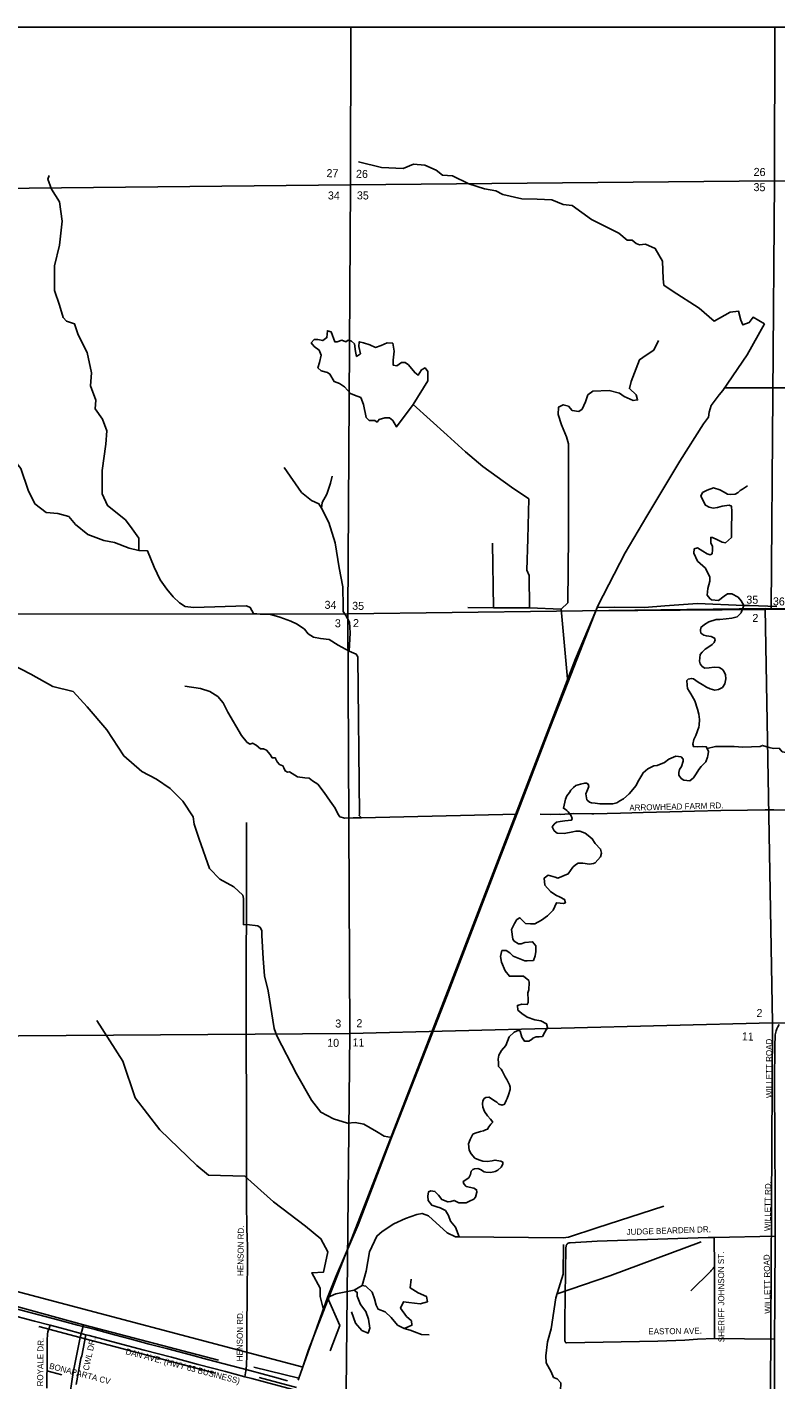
# Model space of a CAD drawing. Extents: x 1670563 to 1761545, y 515755 to 578944.
# Drawn here: x 1679266 to 1688618, y 555467 to 572370 of the extents above; entities that cross this region are included whole.
import ezdxf

# ---------------------------------------------------------------- set-up
doc = ezdxf.new("R2010")
doc.units = 0
for name, color, linetype in [('4_TwnRge', 7, 'Continuous'), ('5_sectionlines', 7, 'Continuous'), ('62_text', 7, 'Continuous'), ('LIMITS', 7, 'Continuous'), ('RR Tracks', 7, 'Continuous'), ('SHP_LINE', 7, 'Continuous'), ('STREETCL', 7, 'Continuous'), ('STRNAMES', 7, 'Continuous')]:
    doc.layers.add(name, color=color, linetype=linetype)

# ---------------------------------------------------------------- blocks, each defined once
blk = doc.blocks.new('CITY_LIMITS02')
at = {"layer": 'LIMITS'}
for p, q in [((1686370, 565075), (1691376, 565115)), ((1678256, 556805), (1682696, 555629))]:
    blk.add_line(p, q, dxfattribs=at)
for points in [[(1686116, 564476), (1686370, 565075)], [(1684544, 560394), (1686116, 564476)], [(1682780, 555843), (1684544, 560394)], [(1682707, 555619), (1682780, 555843)]]:
    blk.add_lwpolyline(points, dxfattribs=at)
blk = doc.blocks.new('RR TRACKS02')
at = {"layer": 'RR Tracks'}
for p, q in [((1679413, 556282), (1679131, 556357)), ((1679651, 556218), (1679413, 556282)), ((1679896, 556153), (1679651, 556218)), ((1680117, 556096), (1679896, 556153)), ((1680359, 556031), (1680117, 556096)), ((1680548, 555981), (1680359, 556031)), ((1680789, 555916), (1680548, 555981)), ((1681023, 555854), (1680789, 555916)), ((1681306, 555779), (1681023, 555854)), ((1681518, 555724), (1681306, 555779)), ((1681823, 555643), (1681518, 555724)), ((1682046, 555584), (1681823, 555643)), ((1682358, 555500), (1682046, 555584)), ((1682520, 555456), (1682358, 555500))]:
    blk.add_line(p, q, dxfattribs=at)
blk = doc.blocks.new('BORDER02')
blk.add_lwpolyline([(1670684, 515755), (1761545, 515755), (1761545, 572369), (1670684, 572369)], close=True)

msp = doc.modelspace()

# ---------------------------------------------------------------- linework, layer by layer
at = {"layer": '4_TwnRge'}
for points in [[(1720455, 565306), (1715208, 565228), (1715093, 565233), (1710002, 565251), (1709850, 565251), (1704697, 565228), (1704511, 565221), (1699398, 565205), (1699224, 565203), (1693901, 565155), (1688559, 565100), (1688484, 565105), (1683270, 565037)], [(1683270, 565037), (1678011, 565036), (1672695, 564986), (1670563, 564975)]]:
    msp.add_lwpolyline(points, dxfattribs=at)
at = {"layer": '5_sectionlines'}
for points in [[(1683311, 572370), (1683305, 570400), (1683270, 565037)], [(1688559, 565100), (1688598, 570447), (1688604, 572370)], [(1683305, 570400), (1678086, 570343), (1672711, 570312), (1670563, 570295)], [(1683305, 570400), (1688598, 570447), (1693907, 570442)], [(1688516, 551463), (1688545, 554558), (1688575, 559929), (1688484, 565105)], [(1683270, 565037), (1683297, 559794), (1683244, 554514), (1683202, 549227)], [(1677978, 559757), (1683297, 559794), (1688575, 559929), (1693868, 559919), (1699198, 559938), (1704505, 559991), (1709805, 559985), (1715121, 559944), (1715087, 558665)]]:
    msp.add_lwpolyline(points, dxfattribs=at)
at = {"layer": 'SHP_LINE'}
for points in [[(1683405, 570687), (1683692, 570616), (1683964, 570601), (1684092, 570659), (1684235, 570644), (1684374, 570582), (1684455, 570520), (1684579, 570511), (1684784, 570411), (1684980, 570349), (1685118, 570325), (1685209, 570277), (1685443, 570225), (1685638, 570220), (1685819, 570210), (1685961, 570155), (1686075, 570141), (1686314, 569964), (1686657, 569797), (1686762, 569707), (1686824, 569707), (1686872, 569664), (1686915, 569650), (1686987, 569659), (1687111, 569602), (1687201, 569445), (1687211, 569225), (1687220, 569144), (1687321, 569073), (1687659, 568858), (1687845, 568696), (1688046, 568806), (1688151, 568820), (1688179, 568706), (1688203, 568649), (1688284, 568677), (1688332, 568744), (1688475, 568663)], [(1679541, 570515), (1679526, 570469), (1679572, 570346), (1679672, 570185), (1679703, 569946), (1679672, 569647), (1679610, 569385), (1679610, 569078), (1679672, 568894), (1679718, 568740), (1679757, 568694), (1679857, 568663), (1679903, 568525), (1680018, 568302), (1680072, 568048), (1680057, 567887), (1680126, 567710), (1680118, 567602), (1680210, 567472), (1680264, 567326), (1680249, 567157), (1680203, 566830), (1680203, 566538), (1680272, 566392), (1680495, 566215), (1680580, 566100), (1680664, 565984), (1680664, 565831)], [(1686386, 565119), (1686394, 565140), (1686736, 565800), (1687004, 566259), (1687416, 566948), (1687714, 567411), (1687777, 567498), (1687782, 567558), (1687811, 567640), (1687907, 567776), (1687953, 567829), (1688259, 568275), (1688475, 568663)], [(1684087, 567656), (1684270, 567949), (1684270, 568067), (1684237, 568112), (1684191, 568086), (1684152, 568021), (1684107, 568054), (1684028, 568151), (1683989, 568178), (1683943, 568178), (1683885, 568138), (1683839, 568145), (1683839, 568210), (1683852, 568321), (1683832, 568419), (1683761, 568425), (1683689, 568393), (1683617, 568367), (1683545, 568399), (1683467, 568425), (1683415, 568439), (1683408, 568380), (1683428, 568288), (1683382, 568256), (1683369, 568315), (1683356, 568412), (1683317, 568445), (1683277, 568458), (1683245, 568439), (1683199, 568458), (1683140, 568439), (1683108, 568439), (1683062, 568562), (1683016, 568575), (1683010, 568491), (1682958, 568452), (1682899, 568465), (1682853, 568465), (1682814, 568425), (1682853, 568380), (1682912, 568334), (1682938, 568269), (1682918, 568178), (1682899, 568112), (1682938, 568073), (1683016, 568054), (1683049, 568034), (1683101, 567943), (1683166, 567917), (1683232, 567877), (1683304, 567793), (1683356, 567773), (1683434, 567741), (1683467, 567656), (1683499, 567493), (1683539, 567453), (1683610, 567453), (1683637, 567434), (1683663, 567467), (1683734, 567486), (1683793, 567486), (1683832, 567453), (1683878, 567375), (1684087, 567656)], [(1687151, 568456), (1687091, 568334), (1686999, 568269), (1686913, 568213), (1686810, 567943), (1686789, 567854), (1686872, 567775), (1686891, 567711), (1686837, 567705), (1686721, 567754), (1686664, 567797), (1686535, 567829), (1686332, 567821), (1686267, 567775), (1686238, 567689), (1686200, 567597), (1686157, 567568), (1686073, 567581), (1686027, 567635), (1685962, 567651), (1685903, 567622), (1685900, 567530), (1685942, 567401), (1686004, 567250), (1686029, 567164), (1686029, 567021), (1686026, 566014), (1686021, 565177), (1685934, 565096)], [(1687976, 567862), (1688612, 567861), (1689093, 567861)], [(1684087, 567656), (1684514, 567273), (1684740, 567063), (1684956, 566878), (1685315, 566621), (1685533, 566475), (1685520, 565978), (1685508, 565584), (1685536, 565516), (1685540, 565113)], [(1678787, 567283), (1678964, 567199), (1679026, 567060), (1679187, 566853), (1679280, 566584), (1679364, 566415), (1679503, 566307), (1679649, 566292), (1679787, 566253), (1679872, 566154), (1680026, 566031), (1680226, 565954), (1680357, 565931), (1680541, 565861), (1680664, 565831)], [(1682476, 566869), (1682693, 566555), (1682817, 566457), (1682911, 566413), (1682942, 566359)], [(1682942, 566359), (1682951, 566430), (1683008, 566532), (1683057, 566670), (1683075, 566759)], [(1688219, 565145), (1688182, 565200), (1688146, 565248), (1688068, 565290), (1688014, 565290), (1687971, 565260), (1687899, 565206), (1687815, 565212), (1687791, 565230), (1687761, 565272), (1687767, 565356), (1687791, 565447), (1687791, 565495), (1687737, 565609), (1687640, 565699), (1687592, 565796), (1687598, 565850), (1687640, 565862), (1687707, 565820), (1687761, 565790), (1687797, 565778), (1687821, 565790), (1687827, 565838), (1687827, 565880), (1687803, 565928), (1687803, 565970), (1687803, 565994), (1687827, 565994), (1687887, 565964), (1687947, 565934), (1687990, 565928), (1688062, 565994), (1688062, 566078), (1688062, 566144), (1688068, 566253), (1688068, 566319), (1688062, 566385), (1688032, 566397), (1687947, 566385), (1687887, 566367), (1687833, 566361), (1687785, 566373), (1687737, 566397), (1687682, 566511), (1687701, 566554), (1687761, 566584), (1687839, 566614), (1687917, 566590), (1687971, 566560), (1688014, 566535), (1688050, 566529), (1688110, 566535), (1688146, 566554), (1688170, 566578), (1688200, 566596), (1688261, 566638)], [(1682942, 566359), (1683035, 566178), (1683115, 565925), (1683164, 565614), (1683208, 565375), (1683213, 565127), (1683214, 565068), (1683248, 565017), (1683294, 564935), (1683300, 564802), (1683287, 564574)], [(1685092, 565114), (1685077, 565920)], [(1683287, 564574), (1683152, 564646), (1683039, 564717), (1682930, 564731), (1682843, 564748), (1682778, 564787), (1682730, 564848), (1682641, 564911), (1682560, 564948), (1682423, 564998), (1682292, 565033), (1682179, 565033), (1682093, 565042), (1682054, 565116), (1682008, 565138), (1681344, 565118), (1681241, 565131), (1681170, 565177), (1681091, 565253), (1681011, 565347), (1680930, 565462), (1680854, 565623), (1680772, 565826), (1680664, 565831)], [(1685092, 565114), (1684772, 565117)], [(1685540, 565113), (1685092, 565114)], [(1685934, 565096), (1685540, 565113)], [(1685934, 565096), (1686018, 564181)], [(1686018, 564181), (1686386, 565119)], [(1688219, 565145), (1687638, 565166), (1687231, 565139), (1686975, 565119), (1686606, 565123), (1686384, 565120)], [(1687757, 563355), (1687747, 563378), (1687706, 563380), (1687634, 563378), (1687588, 563380), (1687580, 563409), (1687593, 563468), (1687618, 563519), (1687654, 563622), (1687660, 563648), (1687662, 563720), (1687657, 563786), (1687639, 563846), (1687603, 563951), (1687554, 564041), (1687515, 564105), (1687508, 564146), (1687505, 564205), (1687523, 564221), (1687564, 564233), (1687590, 564226), (1687646, 564187), (1687695, 564156), (1687752, 564123), (1687796, 564102), (1687855, 564087), (1687899, 564092), (1687950, 564120), (1687981, 564164), (1687994, 564226), (1687989, 564277), (1687968, 564321), (1687945, 564349), (1687911, 564367), (1687845, 564372), (1687785, 564364), (1687729, 564362), (1687698, 564380), (1687672, 564413), (1687664, 564447), (1687672, 564532), (1687698, 564562), (1687734, 564598), (1687767, 564619), (1687821, 564657), (1687845, 564681), (1687857, 564714), (1687852, 564735), (1687809, 564755), (1687749, 564763), (1687716, 564771), (1687680, 564799), (1687675, 564832), (1687680, 564868), (1687727, 564906), (1687778, 564939), (1687871, 564970), (1687917, 564970), (1687997, 564975), (1688066, 564983), (1688133, 565003), (1688185, 565052), (1688182, 565057), (1688219, 565145)], [(1688627, 565130), (1688287, 565143), (1688219, 565145)], [(1683287, 564574), (1683377, 564536), (1683396, 564501), (1683416, 562536), (1683415, 562519), (1683442, 562492)], [(1678942, 564478), (1679315, 564287), (1679588, 564132), (1679843, 564068), (1680016, 563877), (1680264, 563590), (1680474, 563263), (1680698, 563067), (1680882, 562972), (1681053, 562855), (1681211, 562698), (1681342, 562504), (1681355, 562410), (1681414, 562225), (1681544, 561856), (1681675, 561724), (1681847, 561629), (1681959, 561526), (1681968, 561481), (1681968, 561157), (1682043, 561152), (1682114, 561144), (1682147, 561140), (1682179, 561122), (1682196, 561083), (1682199, 561018), (1682216, 560733), (1682230, 560517), (1682275, 560328), (1682353, 559860), (1682384, 559766), (1682632, 559293), (1682817, 558964), (1682934, 558811), (1683092, 558730), (1683267, 558676), (1683362, 558685), (1683470, 558663), (1683628, 558573), (1683727, 558514), (1683818, 558496)], [(1681237, 564134), (1681431, 564107), (1681547, 564069), (1681648, 564007), (1681713, 563925), (1681772, 563809), (1681942, 563520), (1682016, 563431), (1682051, 563409), (1682081, 563421), (1682126, 563396), (1682180, 563351), (1682220, 563351), (1682256, 563334), (1682301, 563280), (1682326, 563240), (1682368, 563239), (1682373, 563225), (1682390, 563188), (1682418, 563158), (1682462, 563140), (1682474, 563116), (1682490, 563076), (1682519, 563061), (1682544, 563063), (1682643, 563002), (1682736, 562990), (1682788, 562985), (1682830, 562951), (1682899, 562909), (1682978, 562807), (1683053, 562700), (1683112, 562609), (1683146, 562539), (1683172, 562504), (1683236, 562487), (1683337, 562490), (1683442, 562492)], [(1685382, 562536), (1685793, 563609), (1686018, 564181)], [(1687757, 563355), (1687865, 563383), (1687945, 563383), (1688097, 563381), (1688205, 563373), (1688419, 563381), (1688452, 563394), (1688534, 563368), (1688588, 563355), (1688658, 563360), (1688696, 563314), (1688745, 563306), (1688851, 563299), (1688961, 563288), (1689062, 563257), (1689199, 563203), (1689305, 563185), (1689374, 563162), (1689469, 563136), (1689539, 563118), (1689582, 563103)], [(1685246, 559644), (1685285, 559754), (1685349, 559813), (1685408, 559836), (1685425, 559824), (1685443, 559748), (1685478, 559701), (1685531, 559701), (1685572, 559725), (1685584, 559736), (1685625, 559754), (1685660, 559754), (1685701, 559760), (1685730, 559813), (1685766, 559871), (1685754, 559918), (1685683, 559953), (1685607, 559965), (1685513, 560000), (1685443, 560047), (1685396, 560088), (1685390, 560147), (1685443, 560164), (1685513, 560158), (1685525, 560182), (1685525, 560240), (1685519, 560275), (1685519, 560305), (1685531, 560340), (1685537, 560434), (1685531, 560457), (1685466, 560510), (1685414, 560510), (1685290, 560510), (1685238, 560580), (1685191, 560686), (1685179, 560756), (1685197, 560832), (1685249, 560832), (1685296, 560803), (1685337, 560762), (1685420, 560727), (1685484, 560703), (1685513, 560703), (1685590, 560709), (1685613, 560768), (1685619, 560820), (1685619, 560861), (1685619, 560891), (1685578, 560943), (1685484, 560932), (1685437, 560914), (1685402, 560914), (1685349, 560949), (1685332, 560973), (1685314, 561096), (1685355, 561172), (1685384, 561219), (1685420, 561242), (1685490, 561172), (1685554, 561166), (1685607, 561166), (1685689, 561213), (1685766, 561266), (1685836, 561336), (1685877, 561430), (1685924, 561424), (1685965, 561418), (1685988, 561430), (1685977, 561471), (1685924, 561500), (1685871, 561524), (1685801, 561570), (1685731, 561649), (1685725, 561737), (1685772, 561772), (1685860, 561749), (1685896, 561737), (1686025, 561790), (1686083, 561872), (1686113, 561901), (1686148, 561924), (1686206, 561924), (1686288, 561913), (1686341, 561919), (1686359, 561930), (1686429, 562001), (1686441, 562047), (1686429, 562100), (1686359, 562170), (1686324, 562229), (1686271, 562270), (1686236, 562299), (1686171, 562323), (1686118, 562323), (1686083, 562317), (1685972, 562294), (1685884, 562299), (1685849, 562329), (1685825, 562376), (1685849, 562411), (1685878, 562434), (1685925, 562446), (1685983, 562452), (1686067, 562463), (1686073, 562481), (1686062, 562517), (1686042, 562544), (1686024, 562566), (1686006, 562581), (1685984, 562597), (1685964, 562609), (1685990, 562724), (1686006, 562763), (1686039, 562806), (1686057, 562835), (1686088, 562871), (1686119, 562896), (1686176, 562912), (1686230, 562925), (1686253, 562922), (1686273, 562912), (1686281, 562883), (1686266, 562840), (1686245, 562788), (1686255, 562716), (1686289, 562685), (1686315, 562678), (1686361, 562673), (1686420, 562665), (1686580, 562665), (1686629, 562678), (1686667, 562703), (1686713, 562729), (1686785, 562791), (1686829, 562845), (1686868, 562891), (1686906, 562960), (1686945, 563025), (1686960, 563053), (1687017, 563102), (1687058, 563122), (1687092, 563138), (1687133, 563143), (1687228, 563182), (1687282, 563223), (1687369, 563261), (1687433, 563251), (1687459, 563225), (1687459, 563197), (1687438, 563133), (1687415, 563092), (1687407, 563058), (1687407, 563022), (1687436, 562981), (1687469, 562961), (1687544, 562953), (1687587, 562991), (1687621, 563040), (1687657, 563092), (1687685, 563130), (1687708, 563158), (1687744, 563189), (1687765, 563248), (1687767, 563266), (1687775, 563318), (1687757, 563355)], [(1683442, 562492), (1685383, 562535)], [(1683818, 558496), (1683916, 558750), (1684510, 560262), (1685163, 561967), (1685382, 562536)], [(1680139, 559956), (1680461, 559451), (1680618, 558990), (1680923, 558590), (1681385, 558146), (1681533, 558024), (1681986, 558015), (1682343, 557693), (1682744, 557388), (1682936, 557232), (1683023, 557066), (1682970, 556814), (1682822, 556805), (1682927, 556613), (1682927, 556509), (1682964, 556360)], [(1684663, 557255), (1684615, 557376), (1684554, 557451), (1684530, 557520), (1684490, 557586), (1684424, 557618), (1684384, 557629), (1684320, 557652), (1684275, 557711), (1684270, 557764), (1684278, 557817), (1684310, 557828), (1684360, 557822), (1684405, 557777), (1684445, 557722), (1684522, 557692), (1684557, 557698), (1684600, 557711), (1684658, 557682), (1684751, 557682), (1684791, 557700), (1684844, 557724), (1684868, 557751), (1684881, 557814), (1684879, 557844), (1684844, 557865), (1684751, 557884), (1684719, 557918), (1684711, 557947), (1684781, 557994), (1684802, 558036), (1684813, 558076), (1684831, 558097), (1684855, 558103), (1684895, 558108), (1684927, 558097), (1684975, 558068), (1684996, 558063), (1685057, 558060), (1685110, 558073), (1685145, 558087), (1685185, 558124), (1685206, 558164), (1685209, 558188), (1685182, 558201), (1685108, 558214), (1685073, 558204), (1685012, 558198), (1684956, 558201), (1684906, 558217), (1684858, 558238), (1684810, 558291), (1684789, 558336), (1684778, 558419), (1684799, 558472), (1684815, 558506), (1684834, 558536), (1684863, 558549), (1684927, 558570), (1684967, 558581), (1684991, 558591), (1685017, 558602), (1685031, 558629), (1685057, 558663), (1685081, 558686), (1685054, 558726), (1685017, 558768), (1684980, 558821), (1684959, 558877), (1684953, 558917), (1684956, 558954), (1684975, 558983), (1684996, 558994), (1685036, 559002), (1685092, 558962), (1685131, 558938), (1685158, 558912), (1685201, 558901), (1685230, 558914), (1685238, 558928), (1685251, 558960), (1685262, 558983), (1685278, 559031), (1685299, 559098), (1685299, 559124), (1685291, 559153), (1685278, 559180), (1685259, 559220), (1685235, 559254), (1685198, 559331), (1685185, 559350), (1685155, 559382), (1685153, 559431), (1685151, 559476), (1685159, 559524), (1685190, 559583), (1685246, 559644)], [(1683019, 556499), (1683126, 556767), (1683400, 557406), (1683818, 558496)], [(1687219, 557638), (1686381, 557366), (1686028, 557250), (1685960, 557244), (1684663, 557255)], [(1684663, 557255), (1684616, 557256), (1684511, 557307), (1684279, 557519), (1684200, 557547), (1684135, 557536), (1683993, 557485), (1683845, 557417), (1683700, 557321), (1683635, 557264), (1683542, 557069), (1683499, 556828), (1683451, 556647), (1683349, 556590), (1683122, 556542), (1683019, 556499)], [(1685967, 557158), (1685961, 556787), (1685869, 556492), (1685813, 556106), (1685767, 555942), (1685744, 555768), (1685750, 555682), (1685810, 555567), (1685842, 555498), (1685885, 555479), (1685931, 555433), (1685925, 555231), (1685908, 555090), (1685918, 554971), (1685938, 554876), (1685931, 554732), (1685905, 554643), (1685793, 554643), (1685162, 554810), (1683844, 555134)], [(1687683, 557194), (1686545, 556769), (1685885, 556543)], [(1684024, 556130), (1683977, 556109), (1683893, 556151), (1683815, 556246), (1683736, 556319), (1683652, 556350), (1683626, 556403), (1683605, 556481), (1683574, 556565), (1683495, 556639), (1683451, 556647)], [(1684061, 556728), (1684051, 556618), (1684150, 556555), (1684255, 556508), (1684266, 556445), (1684176, 556419), (1684035, 556434), (1683967, 556445), (1683930, 556366), (1684003, 556261), (1684066, 556204), (1684072, 556151), (1684024, 556130)], [(1682658, 555488), (1682707, 555619), (1683019, 556499)], [(1683052, 555829), (1683173, 556149), (1683019, 556499)], [(1683317, 556319), (1683369, 556178), (1683448, 556083), (1683526, 556052), (1683547, 556115), (1683532, 556225), (1683495, 556324), (1683432, 556408), (1683390, 556513), (1683390, 556560), (1683349, 556590)], [(1678970, 556429), (1679972, 556157)], [(1679415, 556135), (1679929, 555999)], [(1679972, 556157), (1679929, 555999)], [(1679972, 556157), (1681656, 555715)], [(1684287, 556031), (1684192, 556036), (1684103, 556068), (1684051, 556089), (1683977, 556109)], [(1679929, 555999), (1679841, 555561), (1679787, 555193), (1679752, 555030), (1679737, 554797), (1679737, 554546), (1679670, 554423), (1679598, 554347), (1679607, 554303)], [(1679929, 555999), (1681617, 555551)], [(1682098, 555625), (1682658, 555488)], [(1682166, 555499), (1682632, 555372)], [(1682653, 555464), (1682658, 555488)]]:
    msp.add_lwpolyline(points, dxfattribs=at)
at = {"layer": 'STREETCL'}
for points in [[(1688873, 562583), (1688591, 562589), (1688482, 562590), (1688261, 562588), (1687931, 562581), (1687599, 562572), (1687292, 562567), (1686959, 562558), (1686675, 562549), (1686345, 562541), (1686320, 562541), (1686084, 562543), (1685981, 562534), (1685933, 562531), (1685916, 562534), (1685802, 562532), (1685674, 562534)], [(1681985, 555508), (1682003, 555606), (1682008, 555651), (1682012, 555776), (1682012, 555995), (1682011, 556215), (1682013, 556436), (1682015, 556657), (1682018, 556879), (1682020, 557101), (1682013, 557283), (1682010, 557322), (1682009, 557417), (1682007, 557633), (1682007, 557854), (1682006, 558074), (1682006, 558294), (1682006, 558516), (1682005, 558738), (1682006, 558960), (1682005, 559181), (1682004, 559401), (1682002, 559619), (1682007, 562433)], [(1688608, 557263), (1688608, 557733), (1688603, 558468), (1688600, 559156), (1688605, 559672), (1688607, 559741), (1688608, 559762), (1688610, 559781), (1688617, 559814), (1688622, 559830), (1688629, 559853), (1688642, 559880), (1688658, 559907)], [(1685988, 555940), (1685988, 555941), (1685987, 555942), (1685987, 555943), (1685986, 555944), (1685986, 555945), (1685985, 555946), (1685985, 555947), (1685984, 555948), (1685984, 555949), (1685984, 555950), (1685984, 555951), (1685983, 555952), (1685983, 555953), (1685983, 555954), (1685983, 555955), (1685983, 555956), (1685983, 555957), (1685983, 555958), (1685983, 556203), (1685996, 557128), (1685997, 557130), (1685997, 557132), (1685997, 557134), (1685997, 557136), (1685998, 557138), (1685998, 557140), (1685998, 557142), (1685999, 557144), (1686000, 557146), (1686000, 557148), (1686001, 557150), (1686002, 557152), (1686003, 557154), (1686004, 557155), (1686005, 557157), (1686006, 557159), (1686007, 557161), (1686008, 557162), (1686009, 557164), (1686011, 557166), (1686012, 557167), (1686013, 557168), (1686014, 557169), (1686015, 557170), (1686016, 557171), (1686017, 557172), (1686019, 557173), (1686020, 557174), (1686021, 557175), (1686023, 557175), (1686024, 557176), (1686025, 557177), (1686027, 557177), (1686028, 557178), (1686030, 557179), (1686031, 557179), (1686033, 557179), (1686034, 557180), (1686036, 557180), (1686037, 557181), (1686039, 557181), (1686040, 557181), (1686042, 557181), (1686043, 557181), (1686045, 557181), (1686047, 557181), (1686048, 557181), (1686387, 557200), (1687770, 557245), (1687848, 557247)], [(1687848, 557247), (1688608, 557263)], [(1687849, 556884), (1687848, 557247)], [(1688608, 557263), (1688603, 556469), (1688601, 555976)], [(1687555, 556579), (1687804, 556827), (1687811, 556834), (1687817, 556841), (1687823, 556848), (1687828, 556854), (1687833, 556861), (1687838, 556868), (1687841, 556872), (1687844, 556876), (1687846, 556880), (1687849, 556884)], [(1687849, 555984), (1687849, 556884)], [(1679555, 556150), (1679358, 556202), (1679012, 556294), (1678918, 556319)], [(1679513, 555363), (1679513, 555481), (1679516, 555642), (1679517, 555718), (1679518, 555900), (1679519, 555966), (1679522, 556040), (1679526, 556068), (1679555, 556150)], [(1680001, 556031), (1679696, 556113), (1679555, 556150)], [(1679878, 555410), (1679938, 555734), (1679952, 555770), (1680001, 556031)], [(1681985, 555508), (1681743, 555571), (1681403, 555661), (1681068, 555750), (1680727, 555840), (1680384, 555931), (1680042, 556021), (1680001, 556031)], [(1685988, 555940), (1685989, 555940), (1685989, 555939), (1685990, 555938), (1685991, 555937), (1685991, 555936), (1685992, 555936), (1685993, 555935), (1685994, 555934), (1685995, 555933), (1685995, 555933), (1685996, 555932), (1685997, 555932), (1685998, 555931), (1685999, 555931), (1686000, 555930), (1686001, 555930), (1686002, 555929), (1686003, 555929), (1687142, 555953), (1687482, 555964), (1687534, 555967), (1687585, 555971), (1687637, 555976), (1687849, 555984)], [(1687849, 555984), (1688601, 555976)], [(1688601, 555976), (1688601, 555869), (1688600, 555165), (1688600, 554995), (1688598, 554608), (1688594, 554447), (1688588, 554384), (1688585, 554352), (1688584, 554321), (1688583, 554289), (1688580, 554208), (1688580, 554127), (1688581, 554101), (1688583, 554074), (1688585, 554048), (1688591, 553966), (1688595, 553917)], [(1679515, 555581), (1679699, 555533)], [(1683293, 555159), (1683099, 555212), (1682756, 555303), (1682414, 555393), (1682073, 555484), (1681985, 555508)]]:
    msp.add_lwpolyline(points, dxfattribs=at)

# ---------------------------------------------------------------- block references
for name in ['BORDER02', 'CITY_LIMITS02', 'RR TRACKS02']:
    msp.add_blockref(name, (0, 0), dxfattribs=at)

# ---------------------------------------------------------------- texts
at = {"layer": '62_text'}
for s, rotation, p in [('27', 359.4032, (1683005, 570495)), ('26', 358.9267, (1683373, 570487)), ('26', 358.9267, (1688338, 570511)), ('34', 358.9267, (1683022, 570217)), ('35', 358.9267, (1683384, 570218)), ('35', 358.9267, (1688337, 570321)), ('35', 358.9276, (1688247, 565167)), ('36', 358.9276, (1688579, 565146)), ('34', 358.9276, (1682980, 565102)), ('35', 358.9276, (1683325, 565090)), ('3', 358.9276, (1683109, 564872)), ('2', 358.9276, (1683335, 564874)), ('2', 358.9276, (1688323, 564938)), ('2', 358.9284, (1688374, 560002)), ('3', 358.9285, (1683114, 559871)), ('2', 358.9285, (1683378, 559875)), ('10', 358.9285, (1683013, 559631)), ('11', 358.9285, (1683329, 559635)), ('11', 358.9285, (1688191, 559710))]:
    msp.add_text(s, height=100, rotation=rotation, dxfattribs=at).set_placement(p)
at = {"layer": 'STRNAMES'}
for s, rotation, p in [('ARROWHEAD FARM RD.', 1.5251, (1686788, 562578)), ('WILLETT ROAD', 90.2514, (1688571, 558990)), ('WILLETT RD.', 89.2834, (1688549, 557327)), ('HENSON RD.', 89.3877, (1681967, 556766)), ('JUDGE BEARDEN DR.', 1.9385, (1686754, 557278)), ('SHERIFF JOHNSON ST.', 90.2101, (1687974, 555939)), ('WILLETT ROAD', 91.2, (1688554, 556296)), ('HENSON RD.', 89.3877, (1681957, 555700)), ('EASTON AVE.', 0.8261, (1687025, 556035)), ('ROYALE DR.', 89.3301, (1679466, 555386)), ('CWL DR.', 77.7618, (1680036, 555579)), ('DAN AVE. (HWY 63 BUSINESS)', 345.2302, (1680491, 555791)), ('BONAPARTA CV', 345.2302, (1679537, 555610))]:
    msp.add_text(s, height=75, rotation=rotation, dxfattribs=at).set_placement(p)

doc.saveas('drawing.dxf')
